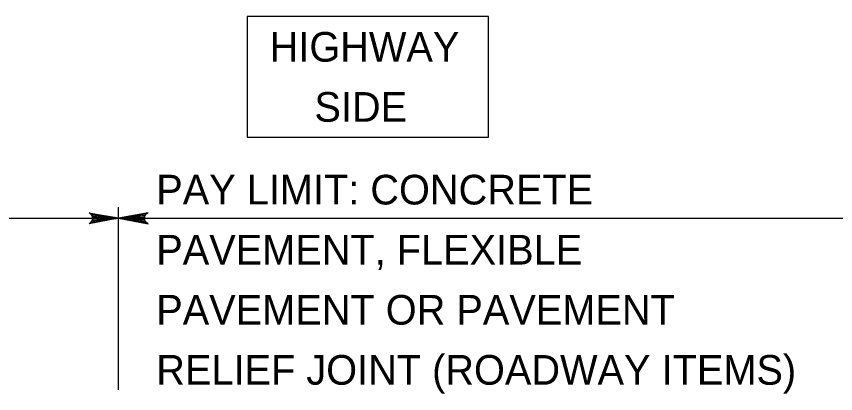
# Model space of a CAD drawing. Extents: x 636530 to 644067, y 294168 to 299122.
# Drawn here: x 640345.2 to 640427.9, y 295531.6 to 295569.7 of the extents above; entities that cross this region are included whole.
import ezdxf

# ---------------------------------------------------------------- set-up
doc = ezdxf.new("R2010")
doc.units = 0
doc.layers.add('1', color=7, linetype='Continuous')

msp = doc.modelspace()

# ---------------------------------------------------------------- linework, layer by layer
at = {"layer": '1'}
for p, q in [((640355.474, 295531.987), (640355.474, 295550.449)), ((640050.674, 295549.317), (640355.474, 295549.317)), ((640355.474, 295549.317), (640435.951, 295549.317))]:
    msp.add_line(p, q, dxfattribs=at)
msp.add_lwpolyline([(640368.464, 295557.526), (640392.848, 295557.526), (640392.848, 295569.718), (640368.464, 295569.718)], close=True, dxfattribs=at)
for points in [[(640355.474, 295549.317), (640352.491, 295548.758), (640352.606, 295548.838), (640352.721, 295548.917), (640352.78, 295549.017), (640352.839, 295549.117), (640352.857, 295549.217), (640352.874, 295549.317), (640352.857, 295549.417), (640352.839, 295549.517), (640352.78, 295549.617), (640352.721, 295549.717), (640352.606, 295549.797), (640352.491, 295549.877), (640355.474, 295549.317), (640352.606, 295549.797), (640352.721, 295549.717), (640355.474, 295549.317), (640352.78, 295549.617), (640352.839, 295549.517), (640355.474, 295549.317), (640352.857, 295549.417), (640352.874, 295549.317), (640355.474, 295549.317), (640352.857, 295549.217), (640352.839, 295549.117), (640355.474, 295549.317), (640352.78, 295549.017), (640352.721, 295548.917), (640355.474, 295549.317), (640352.606, 295548.838)], [(640355.474, 295549.317), (640358.456, 295548.758), (640358.341, 295548.838), (640358.227, 295548.917), (640358.167, 295549.017), (640358.108, 295549.117), (640358.091, 295549.217), (640358.074, 295549.317), (640358.091, 295549.417), (640358.108, 295549.517), (640358.167, 295549.617), (640358.227, 295549.717), (640358.341, 295549.797), (640358.456, 295549.877), (640355.474, 295549.317), (640358.341, 295549.797), (640358.227, 295549.717), (640355.474, 295549.317), (640358.167, 295549.617), (640358.108, 295549.517), (640355.474, 295549.317), (640358.091, 295549.417), (640358.074, 295549.317), (640355.474, 295549.317), (640358.091, 295549.217), (640358.108, 295549.117), (640355.474, 295549.317), (640358.167, 295549.017), (640358.227, 295548.917), (640355.474, 295549.317), (640358.341, 295548.838)]]:
    msp.add_lwpolyline(points, dxfattribs=at)

# ---------------------------------------------------------------- texts
for s, p in [('HIGHWAY', (640370.733, 295565.139)), ('SIDE', (640375.257, 295559.067)), ('PAY LIMIT: CONCRETE', (640359.281, 295550.707)), ('PAVEMENT, FLEXIBLE', (640359.281, 295544.635)), ('PAVEMENT OR PAVEMENT', (640359.281, 295538.563)), ('RELIEF JOINT (ROADWAY ITEMS)', (640359.281, 295532.491))]:
    msp.add_text(s, height=3, rotation=360, dxfattribs=at).set_placement(p)

doc.saveas('drawing.dxf')
